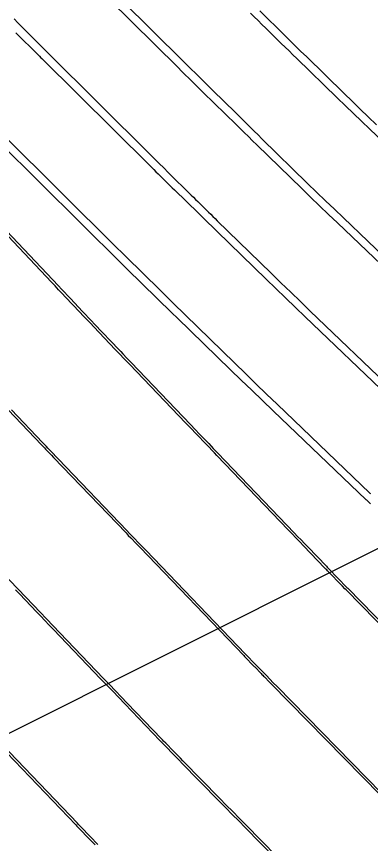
# Model space of a CAD drawing. Extents: x 954385 to 988206, y 1868364 to 1924553.
# Drawn here: x 955460.56 to 955472.43, y 1923341.77 to 1923369.5 of the extents above; entities that cross this region are included whole.
import ezdxf

# ---------------------------------------------------------------- set-up
doc = ezdxf.new("R2010")
doc.units = 0
for name, color, linetype in [('16', 7, 'Continuous'), ('26', 7, 'Continuous'), ('7', 7, 'Continuous')]:
    doc.layers.add(name, color=color, linetype=linetype)

msp = doc.modelspace()

# ---------------------------------------------------------------- linework, layer by layer
at = {"layer": '16'}
for points in [[(955463.059, 1923371.074), (955466.142, 1923368.011), (955466.279, 1923367.874), (955466.417, 1923367.738), (955466.554, 1923367.602), (955466.692, 1923367.467), (955467.267, 1923366.901), (955467.394, 1923366.777), (955467.52, 1923366.652), (955467.646, 1923366.528), (955467.773, 1923366.403), (955468.278, 1923365.905), (955468.404, 1923365.78), (955468.53, 1923365.656), (955468.657, 1923365.532), (955468.784, 1923365.407), (955470.319, 1923363.909), (955470.617, 1923363.618), (955470.916, 1923363.328), (955471.216, 1923363.039), (955471.517, 1923362.75), (955473.968, 1923360.403)], [(955468.721, 1923369.69), (955469.555, 1923368.866), (955469.735, 1923368.689), (955469.916, 1923368.512), (955470.096, 1923368.335), (955470.277, 1923368.158), (955471.539, 1923366.926), (955471.81, 1923366.662), (955472.081, 1923366.398), (955472.354, 1923366.136), (955472.626, 1923365.874)], [(955460.474, 1923369.423), (955460.601, 1923369.296), (955460.728, 1923369.169), (955461.466, 1923368.427), (955461.508, 1923368.385), (955461.561, 1923368.332), (955461.593, 1923368.301), (955465.034, 1923364.881), (955465.187, 1923364.73), (955465.339, 1923364.579), (955465.492, 1923364.428), (955465.645, 1923364.277), (955466.418, 1923363.516), (955466.491, 1923363.445), (955466.564, 1923363.373), (955466.637, 1923363.302), (955466.709, 1923363.23), (955467, 1923362.943), (955467.073, 1923362.871), (955467.145, 1923362.8), (955467.218, 1923362.728), (955467.291, 1923362.657), (955469.099, 1923360.892), (955469.425, 1923360.574), (955469.752, 1923360.258), (955470.079, 1923359.942), (955470.407, 1923359.626), (955473.189, 1923356.963)], [(955460.126, 1923365.528), (955463.926, 1923361.751), (955464.094, 1923361.585), (955464.262, 1923361.419), (955464.43, 1923361.253), (955464.598, 1923361.087), (955465.57, 1923360.132), (955465.608, 1923360.094), (955465.646, 1923360.057), (955465.722, 1923359.981), (955465.76, 1923359.944), (955465.799, 1923359.906), (955467.879, 1923357.875), (955468.232, 1923357.531), (955468.587, 1923357.187), (955468.942, 1923356.845), (955469.298, 1923356.503), (955472.41, 1923353.523), (955472.427, 1923353.506)], [(955474.109, 1923347.726), (955471.612, 1923350.273), (955471.571, 1923350.314), (955471.491, 1923350.397), (955471.287, 1923350.606), (955471.182, 1923350.714), (955471.02, 1923350.88), (955470.989, 1923350.912), (955470.958, 1923350.944), (955470.928, 1923350.976), (955470.897, 1923351.008), (955470.185, 1923351.75), (955470.056, 1923351.885), (955469.927, 1923352.019), (955469.798, 1923352.154), (955469.67, 1923352.288), (955467.278, 1923354.783), (955467.191, 1923354.875), (955467.103, 1923354.966), (955467.015, 1923355.058), (955466.928, 1923355.149), (955466.577, 1923355.514), (955466.402, 1923355.697), (955466.227, 1923355.88), (955464.352, 1923357.835), (955464.312, 1923357.877), (955464.272, 1923357.919), (955464.232, 1923357.961), (955464.191, 1923358.003), (955463.991, 1923358.213), (955463.871, 1923358.339), (955463.153, 1923359.093), (955463.034, 1923359.217), (955462.916, 1923359.342), (955462.797, 1923359.467), (955462.678, 1923359.593), (955462.204, 1923360.093), (955462.086, 1923360.219), (955461.967, 1923360.344), (955461.849, 1923360.469), (955461.73, 1923360.594), (955458.813, 1923363.678)], [(955460.274, 1923356.318), (955461.396, 1923355.141), (955461.43, 1923355.105), (955461.463, 1923355.07), (955461.497, 1923355.035), (955461.531, 1923355), (955461.733, 1923354.789), (955461.801, 1923354.719), (955464.229, 1923352.188), (955464.307, 1923352.105), (955464.386, 1923352.023), (955464.584, 1923351.817), (955464.702, 1923351.694), (955468.175, 1923348.071), (955468.206, 1923348.039), (955468.526, 1923347.711), (955468.544, 1923347.693), (955468.76, 1923347.471), (955468.788, 1923347.442), (955468.816, 1923347.413), (955468.844, 1923347.385), (955468.873, 1923347.356), (955469.042, 1923347.184), (955469.098, 1923347.126), (955472.761, 1923343.392)], [(955460.524, 1923350.274), (955460.665, 1923350.127), (955461.23, 1923349.538), (955461.371, 1923349.391), (955461.512, 1923349.244), (955461.653, 1923349.097), (955461.794, 1923348.95), (955463.379, 1923347.297), (955463.581, 1923347.086), (955463.784, 1923346.875), (955463.986, 1923346.664), (955464.188, 1923346.453), (955465.365, 1923345.226), (955465.384, 1923345.207), (955465.402, 1923345.188), (955465.42, 1923345.17), (955465.438, 1923345.151), (955465.585, 1923345), (955465.787, 1923344.793), (955465.946, 1923344.63), (955466.025, 1923344.549), (955466.057, 1923344.517), (955466.073, 1923344.5), (955467.354, 1923343.195), (955467.573, 1923342.972), (955467.792, 1923342.749), (955468.01, 1923342.526), (955468.229, 1923342.303), (955469.768, 1923340.735)], [(955459.193, 1923345.887), (955462.544, 1923342.393), (955462.584, 1923342.352), (955462.624, 1923342.311), (955462.663, 1923342.27), (955462.703, 1923342.229), (955462.949, 1923341.976), (955462.996, 1923341.929), (955463.197, 1923341.723)]]:
    msp.add_lwpolyline(points, dxfattribs=at)
at = {"layer": '26'}
msp.add_lwpolyline([(955507.131, 1923368.928), (955447.975, 1923339.285), (955451.276, 1923344.295), (955447.975, 1923339.285), (955453.965, 1923338.931)], dxfattribs=at)
at = {"layer": '7'}
for points in [[(955462.856, 1923370.88), (955465.973, 1923367.792), (955466.094, 1923367.672), (955466.215, 1923367.553), (955466.336, 1923367.433), (955466.457, 1923367.314), (955466.943, 1923366.837), (955467.064, 1923366.717), (955467.186, 1923366.598), (955467.307, 1923366.479), (955467.429, 1923366.36), (955468.045, 1923365.757), (955468.189, 1923365.617), (955468.332, 1923365.477), (955468.476, 1923365.337), (955468.619, 1923365.197), (955470.121, 1923363.737), (955470.42, 1923363.448), (955470.719, 1923363.159), (955471.019, 1923362.87), (955471.319, 1923362.583), (955473.765, 1923360.247)], [(955468.399, 1923369.62), (955468.528, 1923369.493), (955468.658, 1923369.366), (955468.788, 1923369.239), (955468.917, 1923369.112), (955469.436, 1923368.605), (955469.566, 1923368.478), (955469.696, 1923368.351), (955469.826, 1923368.225), (955469.956, 1923368.098), (955471.315, 1923366.776), (955471.585, 1923366.514), (955471.856, 1923366.253), (955472.128, 1923365.992), (955472.4, 1923365.732), (955474.505, 1923363.721)], [(955460.54, 1923368.958), (955461.282, 1923368.217), (955461.324, 1923368.175), (955461.376, 1923368.123), (955461.408, 1923368.092), (955465.029, 1923364.504), (955465.097, 1923364.436), (955465.166, 1923364.369), (955465.234, 1923364.301), (955465.303, 1923364.234), (955465.577, 1923363.964), (955465.645, 1923363.897), (955465.714, 1923363.83), (955465.782, 1923363.762), (955465.851, 1923363.695), (955466.655, 1923362.909), (955466.812, 1923362.756), (955466.969, 1923362.602), (955467.126, 1923362.449), (955467.283, 1923362.296), (955468.927, 1923360.698), (955469.254, 1923360.381), (955469.582, 1923360.065), (955469.91, 1923359.749), (955470.239, 1923359.434), (955473.025, 1923356.774)], [(955472.429, 1923353.159), (955472.413, 1923353.175), (955472.35, 1923353.237), (955472.334, 1923353.253), (955472.318, 1923353.269), (955472.302, 1923353.284), (955472.286, 1923353.3), (955469.159, 1923356.286), (955468.801, 1923356.628), (955468.444, 1923356.97), (955468.089, 1923357.314), (955467.733, 1923357.659), (955465.947, 1923359.395), (955465.776, 1923359.561), (955465.605, 1923359.728), (955465.435, 1923359.894), (955465.264, 1923360.061), (955464.273, 1923361.031), (955464.226, 1923361.077), (955464.148, 1923361.154), (955464.117, 1923361.185), (955464.085, 1923361.215), (955459.959, 1923365.303)], [(955458.862, 1923363.746), (955461.96, 1923360.471), (955462.061, 1923360.364), (955462.163, 1923360.257), (955462.264, 1923360.15), (955462.365, 1923360.043), (955462.77, 1923359.615), (955462.872, 1923359.508), (955462.973, 1923359.401), (955463.075, 1923359.294), (955463.176, 1923359.187), (955463.984, 1923358.339), (955464.053, 1923358.267), (955464.122, 1923358.194), (955464.26, 1923358.049), (955464.294, 1923358.013), (955464.329, 1923357.976), (955464.363, 1923357.94), (955464.398, 1923357.904), (955466.393, 1923355.82), (955466.545, 1923355.66), (955466.698, 1923355.5), (955467.004, 1923355.181), (955467.08, 1923355.101), (955467.157, 1923355.021), (955467.233, 1923354.942), (955467.31, 1923354.862), (955469.87, 1923352.191), (955469.984, 1923352.072), (955470.098, 1923351.953), (955470.213, 1923351.834), (955470.327, 1923351.715), (955470.948, 1923351.067), (955470.98, 1923351.033), (955471.012, 1923351), (955471.044, 1923350.967), (955471.076, 1923350.934), (955471.289, 1923350.713), (955471.341, 1923350.66), (955471.372, 1923350.628), (955471.59, 1923350.404), (955471.644, 1923350.349), (955471.662, 1923350.33), (955474.305, 1923347.634)], [(955472.797, 1923343.464), (955469.297, 1923347.031), (955469.169, 1923347.162), (955468.936, 1923347.4), (955468.903, 1923347.434), (955468.869, 1923347.468), (955468.836, 1923347.502), (955468.802, 1923347.537), (955468.581, 1923347.763), (955468.568, 1923347.776), (955468.242, 1923348.114), (955468.227, 1923348.13), (955464.904, 1923351.594), (955464.795, 1923351.707), (955464.687, 1923351.821), (955464.47, 1923352.047), (955464.362, 1923352.16), (955464.253, 1923352.273), (955461.97, 1923354.657), (955461.88, 1923354.751), (955461.79, 1923354.845), (955461.61, 1923355.034), (955461.565, 1923355.081), (955461.52, 1923355.128), (955461.475, 1923355.175), (955461.43, 1923355.222), (955460.388, 1923356.319)], [(955469.824, 1923340.783), (955468.233, 1923342.407), (955468.019, 1923342.625), (955467.806, 1923342.843), (955467.592, 1923343.061), (955467.378, 1923343.279), (955466.138, 1923344.544), (955466.052, 1923344.632), (955465.891, 1923344.795), (955465.813, 1923344.875), (955465.782, 1923344.907), (955465.767, 1923344.923), (955465.616, 1923345.078), (955465.562, 1923345.133), (955465.491, 1923345.207), (955465.455, 1923345.244), (955465.42, 1923345.281), (955464.269, 1923346.48), (955464.071, 1923346.686), (955463.874, 1923346.892), (955463.676, 1923347.098), (955463.479, 1923347.304), (955462.008, 1923348.839), (955461.787, 1923349.069), (955461.566, 1923349.3), (955461.346, 1923349.53), (955461.125, 1923349.761), (955460.074, 1923350.859)], [(955463.289, 1923341.738), (955463.024, 1923342.008), (955462.985, 1923342.049), (955462.756, 1923342.285), (955462.716, 1923342.325), (955462.677, 1923342.366), (955462.638, 1923342.407), (955462.599, 1923342.448), (955459.293, 1923345.895)]]:
    msp.add_lwpolyline(points, dxfattribs=at)

doc.saveas('drawing.dxf')
